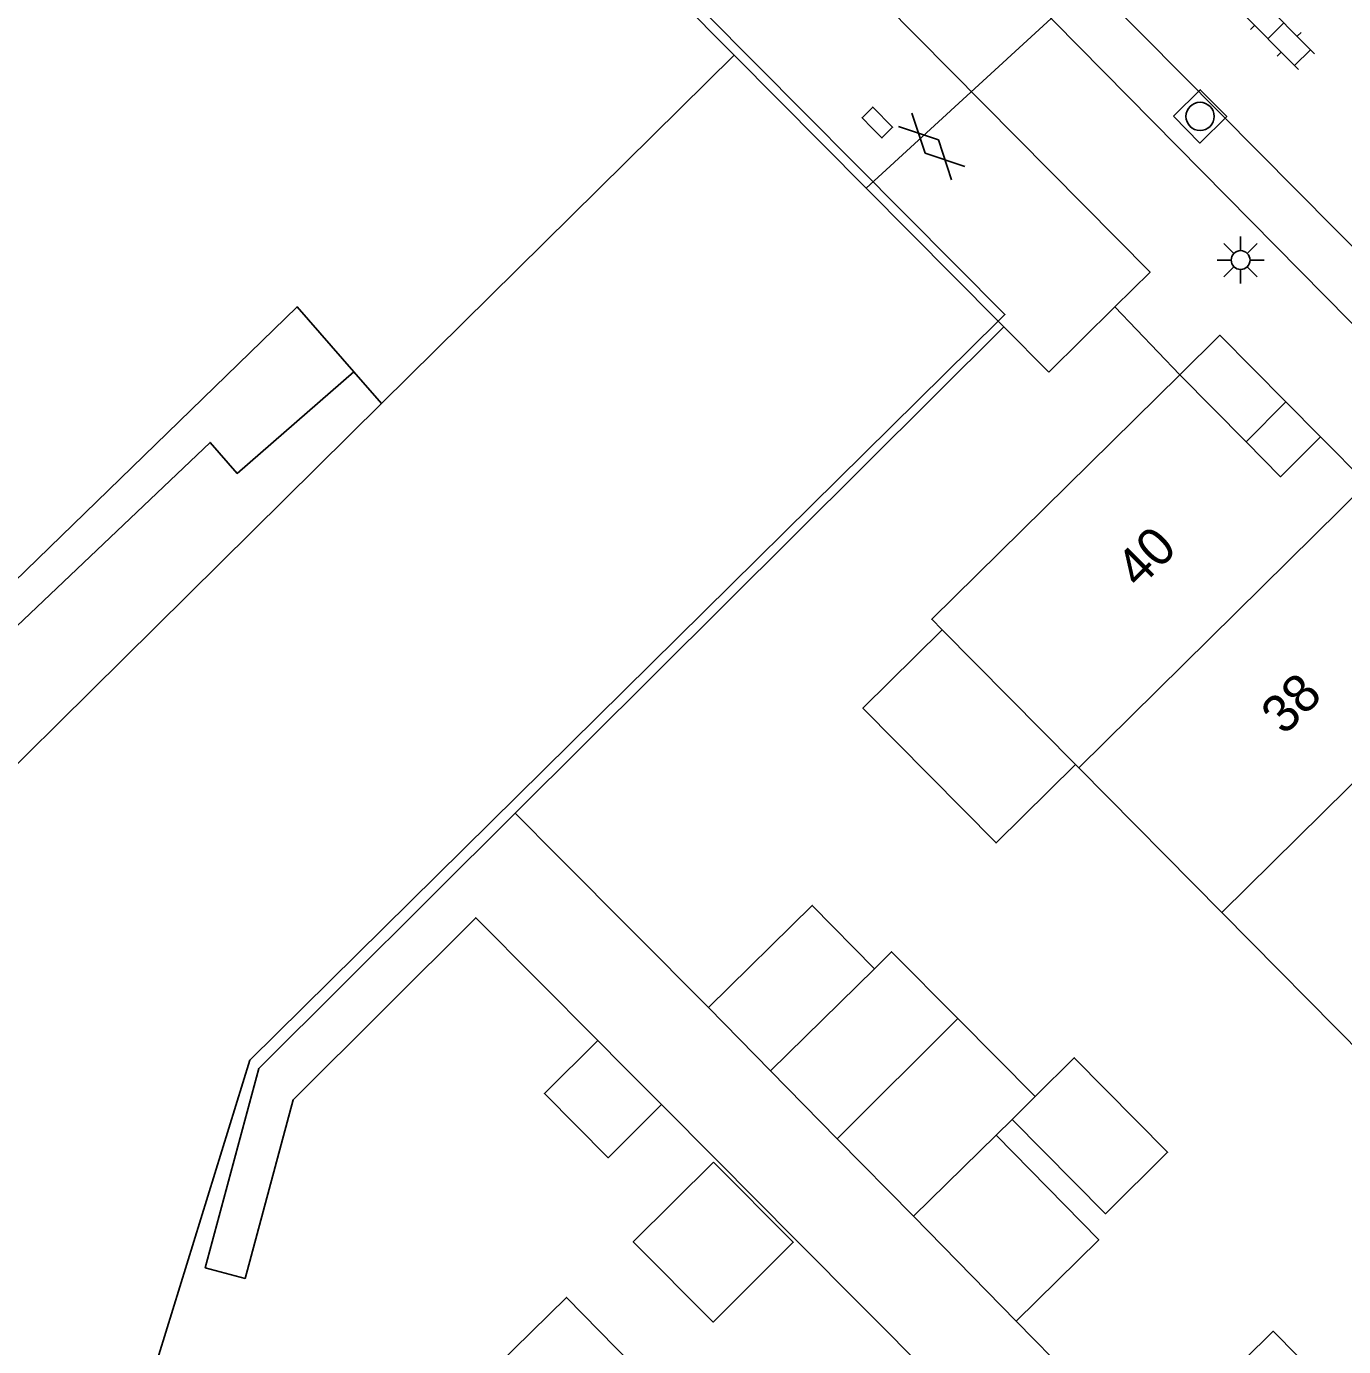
# Model space of a CAD drawing. Extents: x 128000 to 131008, y 398996 to 402500.
# Drawn here: x 129423.51 to 129458.44, y 399457.15 to 399492.15 of the extents above; entities that cross this region are included whole.
import ezdxf

# ---------------------------------------------------------------- set-up
doc = ezdxf.new("R2010")
doc.units = 0
for name, color, linetype in [('gg-afsc-erfafscheiding', 7, 'Continuous'), ('gg-anno-huisnummerreeks BGT', 7, 'Continuous'), ('gg-bbg-bijgebouw', 7, 'Continuous'), ('gg-bbg-gedigitaliseerde bijgebouw', 7, 'Continuous'), ('gg-bbg-hoofdgebouw', 7, 'Continuous'), ('gg-bbg-luifel en loopbrug', 7, 'Continuous'), ('gg-bbg-tussenscheiding', 7, 'Continuous'), ('gg-knt-verharding', 7, 'Continuous'), ('gg-knt-verharding nz', 7, 'Continuous'), ('gg-kntw-beschoeiing', 7, 'Continuous'), ('gg-kntw-kademuur', 7, 'Continuous'), ('gg-kwrk-duiker nz buis', 7, 'Continuous'), ('gt-symb-gesloten verharding', 7, 'Continuous'), ('gt-symb-klinker verharding', 7, 'Continuous'), ('gt-symb-kolk', 7, 'Continuous'), ('gt-symb-lichtmast', 7, 'Continuous'), ('gt-symb-rioolschacht', 7, 'Continuous')]:
    doc.layers.add(name, color=color, linetype=linetype)

# ---------------------------------------------------------------- blocks, each defined once
blk = doc.blocks.new('gt0-GESVH1')
at = {"layer": 'gt-symb-gesloten verharding'}
for p, q in [((-0.992, -0.261), (0.008, 0.239)), ((0.008, -0.261), (-0.992, 0.239)), ((0.008, 0.239), (1.008, -0.261)), ((1.008, 0.239), (0.008, -0.261))]:
    blk.add_line(p, q, dxfattribs=at)
blk = doc.blocks.new('gt0-KOLK')
at = {"layer": 'gt-symb-kolk'}
blk.add_lwpolyline([(0, 0), (0.375, 0), (0.375, 0.4), (-0.375, 0.4), (-0.375, 0), (0, 0)], dxfattribs=at)
blk = doc.blocks.new('gt0-RS')
at = {"layer": 'gt-symb-rioolschacht'}
blk.add_lwpolyline([(-0.5, -0.5), (0.5, -0.5), (0.5, 0.5), (-0.5, 0.5)], close=True, dxfattribs=at)
blk.add_circle((0, 0), 0.375, dxfattribs=at)
blk = doc.blocks.new('gt0-LMAST')
at = {"layer": 'gt-symb-lichtmast'}
for p, q in [((-0.182, 0.173), (-0.447, 0.438)), ((-0.005, 0.246), (-0.005, 0.621)), ((0.172, 0.173), (0.437, 0.438)), ((-0.255, -0.004), (-0.63, -0.004)), ((-0.182, -0.181), (-0.447, -0.446)), ((-0.005, -0.254), (-0.005, -0.629)), ((0.437, -0.446), (0.172, -0.181)), ((0.245, -0.004), (0.62, -0.004))]:
    blk.add_line(p, q, dxfattribs=at)
blk.add_circle((-0.005, -0.004), 0.25, dxfattribs=at)
blk = doc.blocks.new('gt0-KL1')
at = {"layer": 'gt-symb-klinker verharding'}
for p, q in [((-0.5, 0.3), (-0.5, 0.45)), ((0.5, 0.3), (0.5, 0.45)), ((-1.15, 0.3), (1.15, 0.3)), ((-1, -0.3), (-1, 0.3)), ((0, -0.3), (0, 0.3)), ((1, -0.3), (1, 0.3)), ((-1.15, -0.3), (1.15, -0.3)), ((-0.5, -0.45), (-0.5, -0.3)), ((0.5, -0.45), (0.5, -0.3))]:
    blk.add_line(p, q, dxfattribs=at)

msp = doc.modelspace()

# ---------------------------------------------------------------- linework, layer by layer
at = {"layer": 'gg-afsc-erfafscheiding'}
for p, q in [((129449.284, 399484.336), (129449.435, 399484.184)), ((129449.435, 399484.184), (129450.628, 399482.984)), ((129432.927, 399482.148), (129432.188, 399482.994)), ((129437.614, 399470.143), (129436.473, 399471.29)), ((129441.598, 399466.138), (129437.614, 399470.143)), ((129441.801, 399462.109), (129440.355, 399463.563)), ((129443.917, 399459.982), (129441.801, 399462.109)), ((129447.972, 399455.906), (129443.917, 399459.982)), ((129449.761, 399457.826), (129454.78, 399452.715))]:
    msp.add_line(p, q, dxfattribs=at)
for points in [[(129432.188, 399482.994), (129430.686, 399484.713), (129418.476, 399472.86)], [(129436.473, 399471.29), (129429.667, 399464.52), (129428.249, 399459.24), (129429.307, 399458.956), (129430.579, 399463.693), (129435.427, 399468.516), (129438.662, 399465.264)]]:
    msp.add_lwpolyline(points, dxfattribs=at)
at = {"layer": 'gg-bbg-bijgebouw'}
for p, q in [((129441.598, 399466.138), (129443.244, 399464.461)), ((129447.035, 399460.601), (129449.761, 399457.826))]:
    msp.add_line(p, q, dxfattribs=at)
at = {"layer": 'gg-bbg-gedigitaliseerde bijgebouw'}
for p, q in [((129448.216, 399465.842), (129445.014, 399462.659)), ((129445.014, 399462.659), (129443.244, 399464.461)), ((129447.035, 399460.601), (129449.226, 399462.752))]:
    msp.add_line(p, q, dxfattribs=at)
for points in [[(129445.999, 399467.166), (129444.352, 399468.842), (129441.598, 399466.138)], [(129445.999, 399467.166), (129446.452, 399467.617), (129448.216, 399465.842)], [(129449.226, 399462.752), (129451.951, 399459.977), (129449.761, 399457.826)], [(129441.73, 399462.039), (129443.846, 399459.912), (129441.719, 399457.796), (129439.603, 399459.923), (129441.73, 399462.039)], [(129435.494, 399456.161), (129437.83, 399458.45), (129441.311, 399454.897), (129438.975, 399452.608), (129435.494, 399456.161)], [(129454.226, 399455.231), (129456.575, 399457.555), (129457.885, 399456.231), (129455.536, 399453.907), (129454.226, 399455.231)]]:
    msp.add_lwpolyline(points, dxfattribs=at)
at = {"layer": 'gg-bbg-hoofdgebouw'}
for p, q in [((129454.1, 399482.91), (129455.856, 399481.134)), ((129457.83, 399481.27), (129459.06, 399480.03)), ((129451.329, 399472.58), (129447.797, 399476.15)), ((129451.419, 399472.489), (129451.329, 399472.58)), ((129455.213, 399468.653), (129451.419, 399472.489)), ((129459.003, 399464.822), (129455.213, 399468.653))]:
    msp.add_line(p, q, dxfattribs=at)
for points in [[(129447.797, 399476.15), (129447.52, 399476.43), (129454.1, 399482.91)], [(129455.856, 399481.134), (129456.77, 399480.21), (129457.83, 399481.27)]]:
    msp.add_lwpolyline(points, dxfattribs=at)
at = {"layer": 'gg-bbg-luifel en loopbrug'}
for p, q in [((129455.856, 399481.134), (129456.915, 399482.193)), ((129457.83, 399481.27), (129456.915, 399482.193)), ((129448.216, 399465.842), (129450.266, 399463.781)), ((129438.662, 399465.264), (129439.339, 399464.584)), ((129440.355, 399463.563), (129439.339, 399464.584)), ((129449.651, 399463.172), (129450.266, 399463.781)), ((129449.226, 399462.752), (129449.651, 399463.172)), ((129445.014, 399462.659), (129447.035, 399460.601))]:
    msp.add_line(p, q, dxfattribs=at)
for points in [[(129451.329, 399472.58), (129449.226, 399470.5), (129445.695, 399474.07), (129447.797, 399476.15)], [(129440.355, 399463.563), (129438.937, 399462.152), (129437.245, 399463.853), (129438.662, 399465.264)], [(129450.266, 399463.781), (129451.299, 399464.803), (129453.774, 399462.301), (129452.126, 399460.671), (129449.651, 399463.172)]]:
    msp.add_lwpolyline(points, dxfattribs=at)
at = {"layer": 'gg-bbg-tussenscheiding'}
for p, q in [((129451.419, 399472.489), (129459.06, 399480.03)), ((129455.213, 399468.653), (129461.791, 399475.154)), ((129443.244, 399464.461), (129445.999, 399467.166))]:
    msp.add_line(p, q, dxfattribs=at)
at = {"layer": 'gg-knt-verharding'}
for q in [(129450.628, 399482.984), (129454.1, 399482.91)]:
    msp.add_line((129452.379, 399484.711), q, dxfattribs=at)
for points in [[(129477.525, 399465.176), (129447.504, 399495.591), (129448.532, 399496.545)], [(129440.2, 399493.831), (129442.71, 399496.34), (129453.31, 399485.63), (129452.379, 399484.711)], [(129456.915, 399482.193), (129455.164, 399483.958), (129454.1, 399482.91)], [(129397.733, 399445.055), (129404.151, 399446.899), (129408.267, 399451.617), (129409.395, 399451.206), (129410.627, 399454.589), (129409.499, 399455), (129412.721, 399463.843), (129413.881, 399463.478), (129414.943, 399465.931), (129418.739, 399471.832), (129419.915, 399473.084), (129420.535, 399472.432), (129422.206, 399474.157), (129421.656, 399474.737), (129428.38, 399481.12), (129429.1, 399480.296), (129432.188, 399482.994)]]:
    msp.add_lwpolyline(points, dxfattribs=at)
at = {"layer": 'gg-knt-verharding nz'}
msp.add_line((129448.532, 399496.545), (129479.189, 399465.611), dxfattribs=at)
at = {"layer": 'gg-kntw-beschoeiing'}
for p, q in [((129442.276, 399491.387), (129432.927, 399482.148)), ((129436.473, 399471.29), (129449.435, 399484.184))]:
    msp.add_line(p, q, dxfattribs=at)
for points in [[(129449.284, 399484.336), (129429.43, 399464.74), (129424.98, 399450.32), (129406.3, 399431.65), (129403.2, 399431.64), (129402.608, 399431.028)], [(129432.927, 399482.148), (129414.94, 399464.37), (129410.61, 399450.11), (129401.603, 399441.103)]]:
    msp.add_lwpolyline(points, dxfattribs=at)
at = {"layer": 'gg-kntw-kademuur'}
for p, q in [((129442.276, 399491.387), (129440.578, 399493.096)), ((129449.284, 399484.336), (129442.276, 399491.387))]:
    msp.add_line(p, q, dxfattribs=at)
msp.add_lwpolyline([(129440.2, 399493.831), (129449.461, 399484.512), (129449.284, 399484.336)], dxfattribs=at)
at = {"layer": 'gg-kwrk-duiker nz buis'}
msp.add_lwpolyline([(129445.78, 399487.862), (129453.252, 399494.72), (129461.662, 399503.011)], dxfattribs=at)

# ---------------------------------------------------------------- block references
at = {"layer": 'gt-symb-gesloten verharding', "rotation": -45.08104065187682}
msp.add_blockref('gt0-GESVH1', (129447.52, 399488.974), dxfattribs=at)
at = {"layer": 'gt-symb-klinker verharding', "rotation": -45.28343970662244}
msp.add_blockref('gt0-KL1', (129456.649, 399492.029), dxfattribs=at)
at = {"layer": 'gt-symb-kolk', "rotation": -45.28343970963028}
msp.add_blockref('gt0-KOLK', (129445.934, 399489.459), dxfattribs=at)
at = {"layer": 'gt-symb-lichtmast'}
msp.add_blockref('gt0-LMAST', (129455.717, 399485.957), dxfattribs=at)
at = {"layer": 'gt-symb-rioolschacht', "rotation": -45.2431206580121}
msp.add_blockref('gt0-RS', (129454.637, 399489.761), dxfattribs=at)

# ---------------------------------------------------------------- texts
at = {"layer": 'gg-anno-huisnummerreeks BGT'}
for s, rotation, p in [('40', 44.7, (129453.013, 399477.216)), ('38', 44.8, (129456.869, 399473.33))]:
    msp.add_text(s, height=1, rotation=rotation, dxfattribs=at).set_placement(p)

doc.saveas('drawing.dxf')
